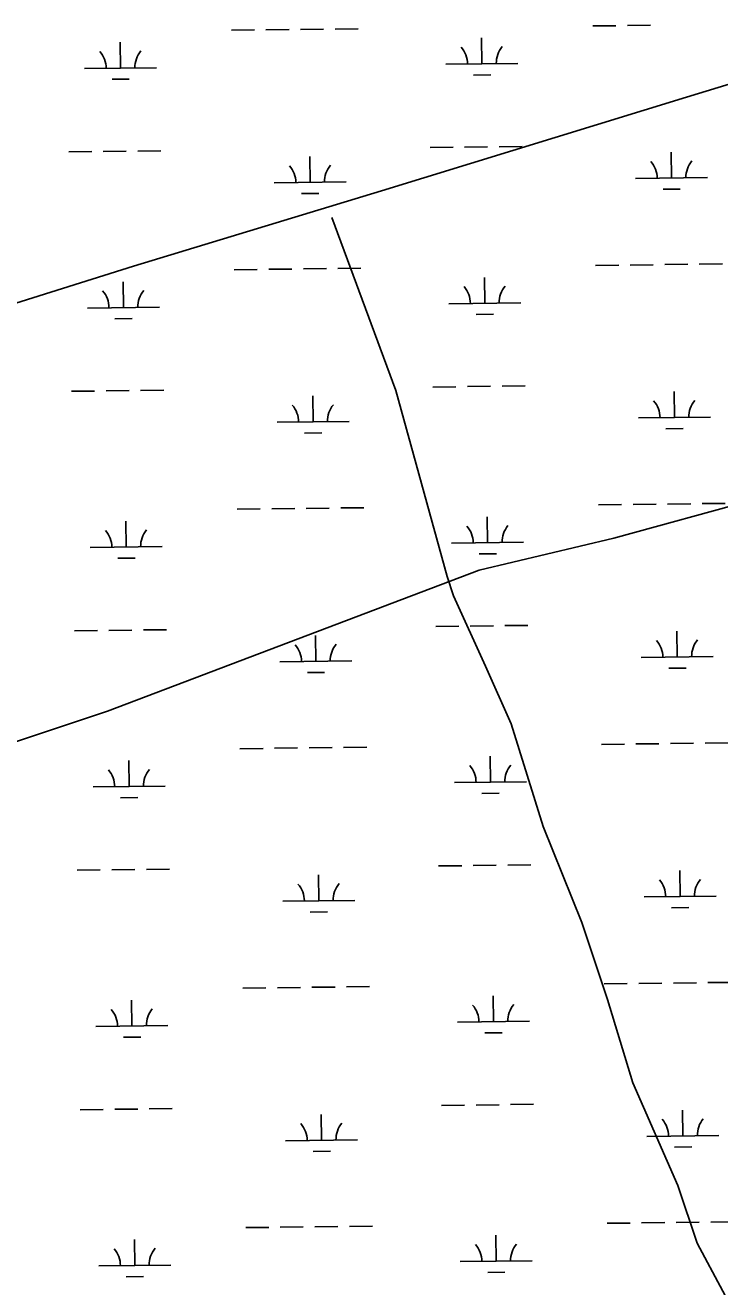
# Model space of a CAD drawing. Extents: x 3694830 to 3732949, y 415201 to 440970.
# Drawn here: x 3720469 to 3721433, y 427603 to 429355 of the extents above; entities that cross this region are included whole.
import ezdxf

# ---------------------------------------------------------------- set-up
doc = ezdxf.new("R2010")
doc.units = 0
doc.layers.add('V-TOPO-SHOR', color=7, linetype='Continuous')
doc.layers.add('V-WETL-SWMP', color=7, linetype='Continuous')

msp = doc.modelspace()

# ---------------------------------------------------------------- linework, layer by layer
at = {"layer": 'V-TOPO-SHOR'}
for points in [[(3719478.978, 428664.606), (3719807.42, 428770.366), (3720249.239, 428904.603), (3720619.392, 429020.91000000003), (3720963.862, 429125.55100000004), (3721387.497, 429255.57), (3721786.523, 429377.125), (3722155.599, 429490.23), (3722583.498, 429617.032), (3723097.022, 429782.017), (3723504.592, 429901.405), (3723860.811, 430004.938), (3723881.142, 430012.349), (3723910.035, 430024.007), (3723945.359, 430040.987)], [(3721054.8157734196, 428589.6472463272), (3720983.595603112, 428847.82036369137), (3720894.5703902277, 429088.18843847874)], [(3722318.9737963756, 428687.5749805), (3722069.7032002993, 428740.9901082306), (3721669.08974232, 428740.9901082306), (3721482.1367952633, 428696.4775017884), (3721286.281326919, 428643.0623740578), (3721099.328379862, 428598.5497676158), (3720582.982145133, 428402.69429927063), (3720075.5384316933, 428233.54639479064), (3719407.8493350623, 428010.98336258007), (3718909.3081429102, 427841.8354581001)], [(3721473.2342739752, 427530.2472130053), (3721402.014103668, 427663.7850323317), (3721375.306539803, 427743.9077239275), (3721312.9888907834, 427886.34806454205), (3721277.37880563, 428002.0808412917), (3721241.7687204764, 428108.9110967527), (3721188.353592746, 428242.44891607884), (3721143.8409863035, 428384.8892566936), (3721108.23090115, 428465.0119482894), (3721063.718294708, 428562.93968246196), (3721054.8157734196, 428589.6472463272)]]:
    msp.add_lwpolyline(points, dxfattribs=at)
at = {"layer": 'V-WETL-SWMP'}
for p, q in [((3720755.2916999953, 429348.42178025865), (3720787.2894218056, 429348.8034256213)), ((3720803.288282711, 429348.99424830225), (3720835.286004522, 429349.37589366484)), ((3720851.2848654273, 429349.566716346), (3720883.2825872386, 429349.94836170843)), ((3720899.2814481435, 429350.13918438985), (3720931.2791699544, 429350.5208297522)), ((3721257.163967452, 429354.4077446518), (3721289.1616892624, 429354.7893900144)), ((3721305.1605501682, 429354.9802126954), (3721337.158271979, 429355.36185805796)), ((3720601.315877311, 429295.8396604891), (3720600.886525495, 429331.8371000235)), ((3721103.1881447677, 429301.825624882), (3721102.758792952, 429337.8230644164)), ((3720551.3194369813, 429295.2433396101), (3720651.3123176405, 429296.43598136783)), ((3721053.191704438, 429301.229304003), (3721153.1845850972, 429302.4219457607)), ((3721091.3730359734, 429286.252605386), (3721115.3713273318, 429286.5388394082)), ((3720589.5007685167, 429280.2666409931), (3720613.4990598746, 429280.55287501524)), ((3720577.286378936, 429180.11284406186), (3720609.2841007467, 429180.494489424)), ((3720625.2829616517, 429180.6853121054), (3720657.280683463, 429181.0669574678)), ((3721031.162063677, 429185.5263404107), (3721063.1597854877, 429185.90798577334)), ((3721079.158646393, 429186.09880845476), (3721111.156368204, 429186.4804538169)), ((3721127.155229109, 429186.67127649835), (3721159.15295092, 429187.0529218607)), ((3720529.2897962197, 429179.5403760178), (3720561.2875180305, 429179.92202138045)), ((3720864.6637021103, 429137.10716767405), (3720864.234350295, 429173.10460720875)), ((3721366.5359695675, 429143.09313206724), (3721366.1066177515, 429179.0905716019)), ((3720814.6672617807, 429136.51084679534), (3720914.6601424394, 429137.7034885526)), ((3721316.539529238, 429142.49681118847), (3721416.5324098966, 429143.6894529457)), ((3720852.848593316, 429121.53414817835), (3720876.846884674, 429121.82038220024)), ((3721354.720860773, 429127.5201125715), (3721378.719152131, 429127.80634659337)), ((3721357.1247610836, 429022.9013419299), (3721389.122482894, 429023.2829872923)), ((3721405.1213438, 429023.47380997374), (3721437.1190656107, 429023.8554553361)), ((3720759.259328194, 429015.7704414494), (3720791.2570500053, 429016.152086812)), ((3720807.25591091, 429016.34290949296), (3720839.253632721, 429016.7245548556)), ((3720855.252493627, 429016.9153775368), (3720887.250215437, 429017.29702289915)), ((3720903.2490763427, 429017.48784558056), (3720935.2467981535, 429017.869490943)), ((3721261.1315956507, 429021.75640584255), (3721293.129317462, 429022.13805120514)), ((3721309.1281783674, 429022.32887388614), (3721341.125900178, 429022.71051924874)), ((3720605.2835055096, 428963.18832167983), (3720604.854153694, 428999.1857612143)), ((3721107.1557729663, 428969.1742860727), (3721106.7264211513, 429005.1717256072)), ((3720555.28706518, 428962.5920008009), (3720655.279945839, 428963.7846425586)), ((3721057.1593326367, 428968.5779651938), (3721157.152213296, 428969.7706069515)), ((3721095.3406641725, 428953.6012665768), (3721119.3389555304, 428953.8875005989)), ((3720593.468396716, 428947.6153021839), (3720617.4666880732, 428947.901536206)), ((3720581.2540071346, 428847.46150525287), (3720613.251728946, 428847.843150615)), ((3720629.250589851, 428848.0339732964), (3720661.2483116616, 428848.41561865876)), ((3721035.1296918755, 428852.8750016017), (3721067.127413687, 428853.2566469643)), ((3721083.1262745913, 428853.44746964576), (3721115.1239964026, 428853.8291150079)), ((3721131.122857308, 428854.0199376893), (3721163.120579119, 428854.4015830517)), ((3720533.2574244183, 428846.8890372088), (3720565.2551462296, 428847.2706825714)), ((3720868.631330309, 428804.45582886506), (3720868.201978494, 428840.45326839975)), ((3721370.503597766, 428810.4417932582), (3721370.0742459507, 428846.4392327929)), ((3720818.63488998, 428803.85950798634), (3720918.6277706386, 428805.05214974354)), ((3721320.507157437, 428809.8454723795), (3721420.5000380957, 428811.0381141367)), ((3721358.688488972, 428794.8687737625), (3721382.68678033, 428795.1550077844)), ((3720856.8162215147, 428788.88280936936), (3720880.8145128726, 428789.16904339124)), ((3721313.0958065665, 428689.6775350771), (3721345.0935283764, 428690.05918043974)), ((3721361.0923892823, 428690.2500031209), (3721393.090111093, 428690.6316484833)), ((3721409.088971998, 428690.8224711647), (3721441.0866938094, 428691.2041165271)), ((3720763.2269563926, 428683.1191026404), (3720795.2246782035, 428683.500748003)), ((3720811.2235391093, 428683.69157068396), (3720843.2212609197, 428684.07321604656)), ((3720859.220121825, 428684.2640387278), (3720891.217843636, 428684.64568409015)), ((3720907.2167045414, 428684.83650677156), (3720939.2144263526, 428685.2181521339)), ((3721111.1234011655, 428636.52294726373), (3721110.69404935, 428672.52038679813)), ((3721265.09922385, 428689.10506703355), (3721297.0969456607, 428689.48671239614)), ((3720609.2511337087, 428630.53698287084), (3720608.821781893, 428666.53442240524)), ((3720559.254693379, 428629.94066199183), (3720659.2475740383, 428631.13330374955)), ((3721061.126960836, 428635.9266263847), (3721161.119841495, 428637.11926814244)), ((3721099.3082923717, 428620.94992776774), (3721123.3065837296, 428621.2361617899)), ((3720597.436024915, 428614.96396337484), (3720621.4343162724, 428615.250197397)), ((3720537.225052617, 428514.2376983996), (3720569.2227744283, 428514.61934376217)), ((3720585.2216353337, 428514.8101664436), (3720617.2193571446, 428515.1918118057)), ((3720633.21821805, 428515.3826344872), (3720665.2159398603, 428515.76427984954)), ((3721039.097320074, 428520.2236627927), (3721071.0950418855, 428520.6053081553)), ((3721087.0939027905, 428520.7961308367), (3721119.0916246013, 428521.1777761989)), ((3721135.090485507, 428521.3685988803), (3721167.0882073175, 428521.75024424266)), ((3720872.5989585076, 428471.80449005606), (3720872.1696066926, 428507.8019295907)), ((3721374.471225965, 428477.7904544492), (3721374.0418741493, 428513.7878939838)), ((3720822.602518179, 428471.2081691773), (3720922.5953988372, 428472.40081093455)), ((3721324.474785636, 428477.1941335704), (3721424.467666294, 428478.3867753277)), ((3721362.656117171, 428462.21743495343), (3721386.6544085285, 428462.5036689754)), ((3720860.783849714, 428456.2314705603), (3720884.7821410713, 428456.51770458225)), ((3721269.066852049, 428356.4537282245), (3721301.0645738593, 428356.83537358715)), ((3721317.0634347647, 428357.0261962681), (3721349.0611565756, 428357.4078416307)), ((3721365.060017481, 428357.59866431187), (3721397.0577392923, 428357.9803096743)), ((3721413.056600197, 428358.1711323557), (3721445.054322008, 428358.55277771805)), ((3720767.194584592, 428350.4677638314), (3720799.192306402, 428350.849409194)), ((3720815.191167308, 428351.04023187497), (3720847.188889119, 428351.42187723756)), ((3720863.187750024, 428351.61269991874), (3720895.185471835, 428351.99434528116)), ((3720911.1843327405, 428352.18516796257), (3720943.1820545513, 428352.5668133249)), ((3721115.0910293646, 428303.87160845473), (3721114.661677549, 428339.86904798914)), ((3720613.2187619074, 428297.88564406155), (3720612.789410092, 428333.883083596)), ((3721065.094589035, 428303.2752875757), (3721165.087469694, 428304.46792933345)), ((3720563.2223215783, 428297.2893231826), (3720663.215202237, 428298.4819649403)), ((3721103.2759205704, 428288.29858895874), (3721127.2742119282, 428288.58482298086)), ((3720601.4036531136, 428282.3126245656), (3720625.4019444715, 428282.59885858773)), ((3720541.1926808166, 428181.5863595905), (3720573.1904026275, 428181.9680049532)), ((3720589.189263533, 428182.1588276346), (3720621.1869853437, 428182.5404729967)), ((3720637.1858462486, 428182.7312956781), (3720669.18356806, 428183.11294104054)), ((3721043.064948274, 428187.5723239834), (3721075.0626700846, 428187.95396934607)), ((3721091.0615309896, 428188.1447920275), (3721123.0592528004, 428188.5264373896)), ((3721139.058113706, 428188.7172600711), (3721171.055835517, 428189.09890543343)), ((3720876.5665867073, 428139.1531512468), (3720876.1372348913, 428175.1505907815)), ((3721378.438854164, 428145.13911563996), (3721378.0095023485, 428181.1365551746)), ((3720826.5701463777, 428138.55683036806), (3720926.5630270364, 428139.7494721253)), ((3721328.442413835, 428144.5427947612), (3721428.435294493, 428145.73543651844)), ((3721366.62374537, 428129.5660961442), (3721390.622036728, 428129.8523301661)), ((3720864.751477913, 428123.5801317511), (3720888.749769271, 428123.86636577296)), ((3721273.0344802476, 428023.8023894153), (3721305.032202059, 428024.18403477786)), ((3721321.031062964, 428024.3748574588), (3721353.0287847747, 428024.75650282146)), ((3721369.0276456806, 428024.94732550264), (3721401.025367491, 428025.328970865)), ((3721417.0242283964, 428025.51979354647), (3721449.021950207, 428025.9014389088)), ((3720771.1622127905, 428017.81642502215), (3720803.1599346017, 428018.19807038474)), ((3720819.158795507, 428018.3888930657), (3720851.156517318, 428018.77053842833)), ((3720867.1553782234, 428018.9613611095), (3720899.1531000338, 428019.34300647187)), ((3720915.1519609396, 428019.5338291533), (3720947.1496827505, 428019.9154745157)), ((3721119.0586575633, 427971.22026964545), (3721118.6293057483, 428007.2177091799)), ((3720617.186390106, 427965.23430525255), (3720616.757038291, 428001.231744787)), ((3721069.0622172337, 427970.6239487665), (3721169.055097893, 427971.8165905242)), ((3720567.1899497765, 427964.6379843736), (3720667.1828304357, 427965.8306261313)), ((3721107.2435487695, 427955.6472501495), (3721131.241840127, 427955.93348417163)), ((3720605.3712813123, 427949.6612857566), (3720629.36957267, 427949.94751977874)), ((3720545.1603090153, 427848.93502078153), (3720577.1580308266, 427849.3166661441)), ((3720593.1568917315, 427849.5074888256), (3720625.154613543, 427849.8891341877)), ((3720641.153474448, 427850.0799568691), (3720673.1511962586, 427850.4616022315)), ((3721047.0325764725, 427854.9209851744), (3721079.030298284, 427855.302630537)), ((3721095.0291591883, 427855.4934532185), (3721127.0268809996, 427855.8750985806)), ((3721143.025741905, 427856.065921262), (3721175.023463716, 427856.44756662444)), ((3720880.534214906, 427806.5018124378), (3720880.1048630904, 427842.4992519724)), ((3721382.4064823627, 427812.4877768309), (3721381.9771305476, 427848.4852163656)), ((3720830.537774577, 427805.905491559), (3720930.5306552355, 427807.09813331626)), ((3721332.4100420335, 427811.8914559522), (3721432.4029226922, 427813.08409770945)), ((3721370.5913735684, 427796.9147573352), (3721394.5896649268, 427797.2009913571)), ((3720868.7191061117, 427790.9287929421), (3720892.7173974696, 427791.21502696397)), ((3721277.002108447, 427691.1510506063), (3721308.9998302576, 427691.53269596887)), ((3721324.998691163, 427691.7235186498), (3721356.9964129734, 427692.10516401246)), ((3721372.9952738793, 427692.29598669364), (3721404.99299569, 427692.677632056)), ((3721420.991856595, 427692.8684547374), (3721452.9895784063, 427693.25010009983)), ((3720775.1298409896, 427685.1650862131), (3720807.1275628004, 427685.54673157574)), ((3720823.1264237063, 427685.7375542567), (3720855.1241455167, 427686.1191996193)), ((3720871.123006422, 427686.3100223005), (3720903.120728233, 427686.6916676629)), ((3720919.1195891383, 427686.8824903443), (3720951.1173109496, 427687.26413570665)), ((3721123.0262857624, 427638.56893083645), (3721122.5969339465, 427674.56637037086)), ((3720621.1540183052, 427632.58296644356), (3720620.7246664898, 427668.58040597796)), ((3721073.029845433, 427637.97260995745), (3721173.022726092, 427639.16525171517)), ((3720571.1575779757, 427631.98664556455), (3720671.150458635, 427633.1792873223)), ((3721111.2111769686, 427622.99591134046), (3721135.209468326, 427623.28214536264)), ((3720609.3389095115, 427617.00994694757), (3720633.3372008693, 427617.29618096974))]:
    msp.add_line(p, q, dxfattribs=at)
for centre, radius, start, end in [((3721047.9434788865, 429301.6415439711), 35.24628790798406, 359.91152952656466, 41.455187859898), ((3721158.4214852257, 429302.9592446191), 35.246287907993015, 139.91152663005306, 181.4551849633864), ((3720546.07121143, 429295.6555795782), 35.24628790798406, 359.91152952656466, 41.455187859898), ((3720656.549217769, 429296.97328022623), 35.246287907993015, 139.91152663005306, 181.4551849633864), ((3721311.2913036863, 429142.9090511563), 35.24628790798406, 359.91152952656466, 41.455187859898), ((3721421.769310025, 429144.2267518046), 35.246287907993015, 139.91152663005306, 181.4551849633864), ((3720809.419036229, 429136.9230867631), 35.24628790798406, 359.91152952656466, 41.455187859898), ((3720919.897042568, 429138.24078741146), 35.246287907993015, 139.91152663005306, 181.4551849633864), ((3721051.911107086, 428968.9902051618), 35.24628790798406, 359.91152952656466, 41.455187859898), ((3721162.3891134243, 428970.3079058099), 35.246287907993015, 139.91152663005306, 181.4551849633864), ((3720550.0388396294, 428963.0042407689), 35.24628790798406, 359.91152952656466, 41.455187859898), ((3720660.516845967, 428964.321941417), 35.246287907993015, 139.91152663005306, 181.4551849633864), ((3721315.258931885, 428810.25771234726), 35.24628790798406, 359.91152952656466, 41.455187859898), ((3721425.7369382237, 428811.5754129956), 35.246287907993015, 139.91152663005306, 181.4551849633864), ((3720813.386664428, 428804.27174795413), 35.24628790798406, 359.91152952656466, 41.455187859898), ((3720923.864670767, 428805.58944860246), 35.246287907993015, 139.91152663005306, 181.4551849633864), ((3721055.878735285, 428636.3388663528), 35.24628790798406, 359.91152952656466, 41.455187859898), ((3721166.3567416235, 428637.6565670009), 35.246287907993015, 139.91152663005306, 181.4551849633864), ((3720554.006467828, 428630.3529019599), 35.24628790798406, 359.91152952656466, 41.455187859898), ((3720664.4844741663, 428631.67060260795), 35.246287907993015, 139.91152663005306, 181.4551849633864), ((3721319.2265600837, 428477.60637353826), 35.24628790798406, 359.91152952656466, 41.455187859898), ((3721429.7045664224, 428478.9240741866), 35.246287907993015, 139.91152663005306, 181.4551849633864), ((3720817.3542926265, 428471.62040914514), 35.24628790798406, 359.91152952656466, 41.455187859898), ((3720927.8322989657, 428472.9381097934), 35.246287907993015, 139.91152663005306, 181.4551849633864), ((3721059.8463634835, 428303.6875275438), 35.24628790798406, 359.91152952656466, 41.455187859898), ((3721170.3243698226, 428305.00522819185), 35.246287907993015, 139.91152663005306, 181.4551849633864), ((3720557.9740960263, 428297.7015631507), 35.24628790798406, 359.91152952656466, 41.455187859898), ((3720668.4521023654, 428299.0192637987), 35.246287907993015, 139.91152663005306, 181.4551849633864), ((3721323.194188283, 428144.95503472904), 35.24628790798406, 359.91152952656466, 41.455187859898), ((3721433.6721946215, 428146.2727353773), 35.246287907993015, 139.91152663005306, 181.4551849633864), ((3720821.321920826, 428138.96907033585), 35.24628790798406, 359.91152952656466, 41.455187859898), ((3720931.799927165, 428140.2867709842), 35.246287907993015, 139.91152663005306, 181.4551849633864), ((3720672.419730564, 427966.3679249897), 35.246287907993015, 139.91152663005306, 181.4551849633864), ((3721063.813991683, 427971.0361887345), 35.24628790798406, 359.91152952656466, 41.455187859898), ((3721174.2919980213, 427972.3538893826), 35.246287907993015, 139.91152663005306, 181.4551849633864), ((3720561.941724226, 427965.0502243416), 35.24628790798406, 359.91152952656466, 41.455187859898), ((3721327.1618164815, 427812.30369592), 35.24628790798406, 359.91152952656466, 41.455187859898), ((3721437.6398228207, 427813.6213965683), 35.246287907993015, 139.91152663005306, 181.4551849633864), ((3720825.289549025, 427806.31773152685), 35.24628790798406, 359.91152952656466, 41.455187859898), ((3720935.767555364, 427807.6354321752), 35.246287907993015, 139.91152663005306, 181.4551849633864), ((3720676.3873587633, 427633.7165861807), 35.246287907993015, 139.91152663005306, 181.4551849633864), ((3721067.7816198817, 427638.3848499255), 35.24628790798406, 359.91152952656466, 41.455187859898), ((3721178.2596262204, 427639.7025505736), 35.246287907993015, 139.91152663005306, 181.4551849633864), ((3720565.9093524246, 427632.39888553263), 35.24628790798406, 359.91152952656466, 41.455187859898)]:
    msp.add_arc(centre, radius, start, end, dxfattribs=at)

doc.saveas('drawing.dxf')
